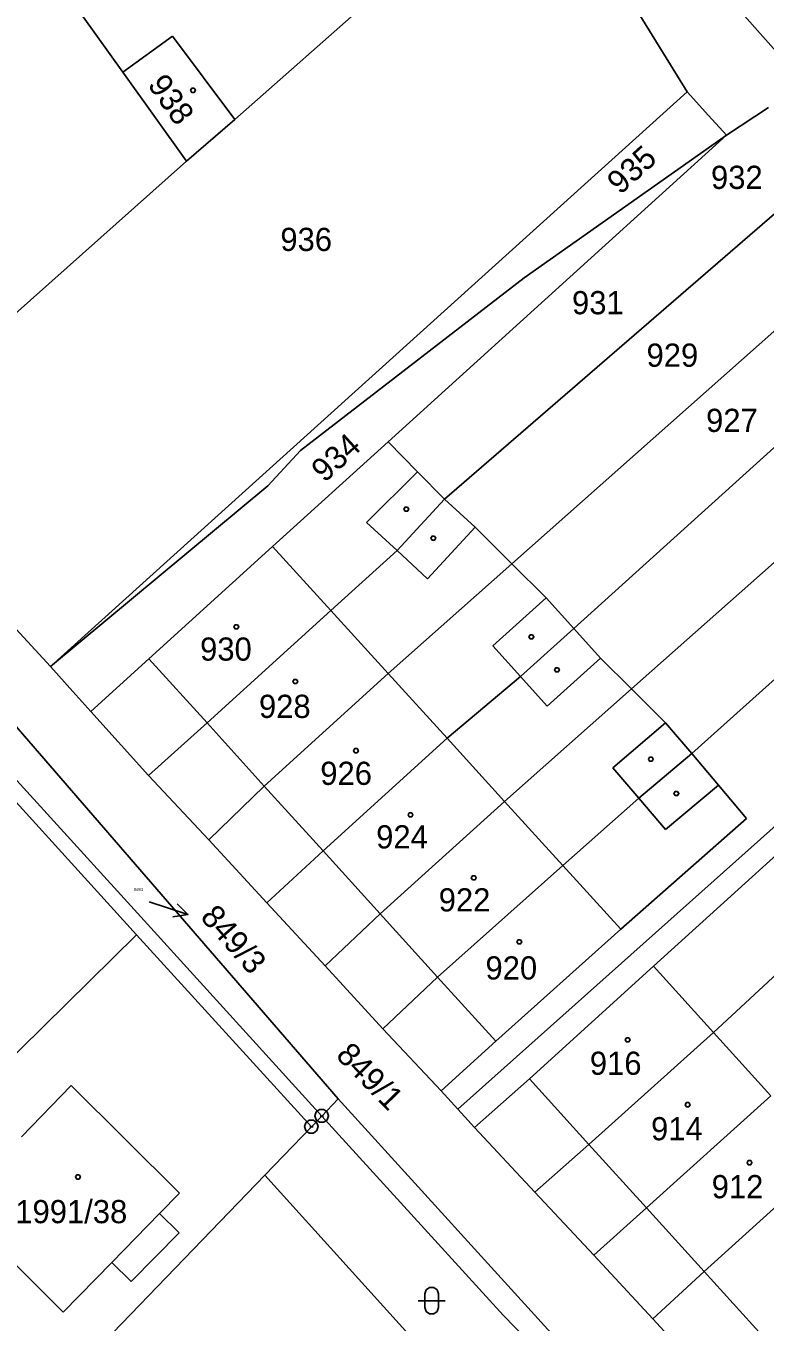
# Model space of a CAD drawing. Extents: x -609861 to -605046, y -1120287 to -1116307.
# Drawn here: x -607746.9 to -607692.7, y -1118821.7 to -1118726.7 of the extents above; entities that cross this region are included whole.
import ezdxf

# ---------------------------------------------------------------- set-up
doc = ezdxf.new("R2010")
doc.units = 0
for name, color, linetype in [('Vrstva 1', 7, 'Continuous'), ('Vrstva 2', 7, 'Continuous'), ('Vrstva 3', 7, 'Continuous'), ('Vrstva 4', 7, 'Continuous'), ('Vrstva 5', 7, 'Continuous'), ('Vrstva 7', 7, 'Continuous'), ('Vrstva 8', 7, 'Continuous')]:
    doc.layers.add(name, color=color, linetype=linetype)

msp = doc.modelspace()

# ---------------------------------------------------------------- linework, layer by layer
at = {"layer": 'Vrstva 1'}
for p, q in [((-607698.41, -1118731.52), (-607711.32, -1118710.6)), ((-607731.6, -1118733.55), (-607712.16, -1118716.41)), ((-607739.81, -1118730.09), (-607748.98, -1118717.26)), ((-607689.06, -1118731.77), (-607694.59, -1118725.52)), ((-607739.81, -1118730.09), (-607736.16, -1118727.46)), ((-607736.16, -1118727.46), (-607731.6, -1118733.55)), ((-607735.13, -1118736.62), (-607739.81, -1118730.09)), ((-607745.12, -1118773.68), (-607698.41, -1118731.52)), ((-607696.83, -1118733.26), (-607698.41, -1118731.52)), ((-607695.52, -1118734.7), (-607692.43, -1118732.69)), ((-607735.13, -1118736.62), (-607731.6, -1118733.55)), ((-607695.52, -1118734.7), (-607696.83, -1118733.26)), ((-607720.35, -1118757.19), (-607695.52, -1118734.7)), ((-607710.36, -1118745.17), (-607695.52, -1118734.7)), ((-607757.36, -1118756.36), (-607735.13, -1118736.62)), ((-607716.21, -1118761.39), (-607690.54, -1118739.22)), ((-607711.26, -1118766.13), (-607686.21, -1118743.92)), ((-607726.78, -1118757.82), (-607710.36, -1118745.17)), ((-607706.72, -1118770.88), (-607681.96, -1118748.53)), ((-607702.49, -1118775.31), (-607677.6, -1118753.26)), ((-607762.05, -1118755.26), (-607745.12, -1118773.68)), ((-607698.06, -1118780.04), (-607671.73, -1118756.42)), ((-607729.17, -1118760.41), (-607726.78, -1118757.82)), ((-607728.82, -1118764.86), (-607720.35, -1118757.19)), ((-607720.35, -1118757.19), (-607718.18, -1118759.39)), ((-607718.18, -1118759.39), (-607716.21, -1118761.39)), ((-607745.12, -1118773.68), (-607729.17, -1118760.41)), ((-607719.69, -1118765.17), (-607716.21, -1118761.39)), ((-607716.21, -1118761.39), (-607713.97, -1118763.45)), ((-607715.24, -1118806.12), (-607664.55, -1118760.94)), ((-607713.97, -1118763.45), (-607711.26, -1118766.13)), ((-607737.9, -1118773.11), (-607728.82, -1118764.86)), ((-607724.55, -1118769.55), (-607719.69, -1118765.17)), ((-607720.34, -1118774.18), (-607711.26, -1118766.13)), ((-607711.26, -1118766.13), (-607708.74, -1118768.63)), ((-607700.88, -1118795.63), (-607667.83, -1118765.73)), ((-607724, -1118805.38), (-607757.42, -1118766.78)), ((-607708.74, -1118768.63), (-607706.72, -1118770.88)), ((-607733.63, -1118777.81), (-607724.55, -1118769.55)), ((-607710.64, -1118774.4), (-607706.72, -1118770.88)), ((-607706.72, -1118770.88), (-607704.76, -1118773.06)), ((-607742.15, -1118776.97), (-607737.9, -1118773.11)), ((-607704.76, -1118773.06), (-607702.49, -1118775.31)), ((-607745.12, -1118773.68), (-607743.47, -1118775.5)), ((-607729.43, -1118782.44), (-607720.34, -1118774.18)), ((-607716.02, -1118778.92), (-607710.64, -1118774.4)), ((-607743.47, -1118775.5), (-607742.15, -1118776.97)), ((-607711.8, -1118783.56), (-607702.49, -1118775.31)), ((-607702.49, -1118775.31), (-607699.98, -1118777.8)), ((-607742.15, -1118776.97), (-607737.93, -1118781.66)), ((-607737.93, -1118781.66), (-607733.63, -1118777.81)), ((-607699.98, -1118777.8), (-607698.06, -1118780.04)), ((-607751.6, -1118779.28), (-607738.8, -1118793.34)), ((-607738.01, -1118792.56), (-607750, -1118779.39)), ((-607725.12, -1118787.18), (-607716.02, -1118778.92)), ((-607701.96, -1118783.32), (-607698.06, -1118780.04)), ((-607698.06, -1118780.04), (-607696.1, -1118782.37)), ((-607737.93, -1118781.66), (-607733.49, -1118786.37)), ((-607733.49, -1118786.37), (-607729.43, -1118782.44)), ((-607696.1, -1118782.37), (-607694.04, -1118784.81)), ((-607720.93, -1118791.8), (-607711.8, -1118783.56)), ((-607707.53, -1118788.25), (-607701.96, -1118783.32)), ((-607703.26, -1118792.94), (-607694.04, -1118784.81)), ((-607733.49, -1118786.37), (-607729.25, -1118790.99)), ((-607729.25, -1118790.99), (-607725.12, -1118787.18)), ((-607716.71, -1118796.45), (-607707.53, -1118788.25)), ((-607729.25, -1118790.99), (-607724.97, -1118795.62)), ((-607724.97, -1118795.62), (-607720.93, -1118791.8)), ((-607725.21, -1118806.63), (-607738.01, -1118792.56)), ((-607712.44, -1118801.15), (-607703.26, -1118792.94)), ((-607779.91, -1118833.72), (-607738.8, -1118793.34)), ((-607738.8, -1118793.34), (-607725.97, -1118807.42)), ((-607724.97, -1118795.62), (-607720.73, -1118800.23)), ((-607709.98, -1118803.9), (-607700.88, -1118795.63)), ((-607700.88, -1118795.63), (-607696.46, -1118800.51)), ((-607696.46, -1118800.51), (-607690.8, -1118795.26)), ((-607720.73, -1118800.23), (-607716.71, -1118796.45)), ((-607720.73, -1118800.23), (-607716.46, -1118804.78)), ((-607705.61, -1118808.72), (-607696.46, -1118800.51)), ((-607696.46, -1118800.51), (-607692.25, -1118805.15)), ((-607716.46, -1118804.78), (-607712.44, -1118801.15)), ((-607747.26, -1118808.15), (-607743.6, -1118804.4)), ((-607743.6, -1118804.4), (-607735.65, -1118812.29)), ((-607714.01, -1118807.46), (-607709.98, -1118803.9)), ((-607725.21, -1118806.63), (-607724, -1118805.38)), ((-607724, -1118805.38), (-607681.39, -1118852.19)), ((-607716.46, -1118804.78), (-607715.24, -1118806.12)), ((-607701.39, -1118813.36), (-607692.25, -1118805.15)), ((-607715.24, -1118806.12), (-607714.01, -1118807.46)), ((-607725.21, -1118806.63), (-607725.97, -1118807.42)), ((-607711.91, -1118821.24), (-607725.21, -1118806.63)), ((-607725.97, -1118807.42), (-607729.4, -1118810.96)), ((-607714.01, -1118807.46), (-607709.57, -1118812.22)), ((-607709.57, -1118812.22), (-607705.61, -1118808.72)), ((-607697.15, -1118818.04), (-607688.05, -1118809.8)), ((-607729.4, -1118810.96), (-607766.31, -1118849.2)), ((-607716.29, -1118825.43), (-607729.4, -1118810.96)), ((-607735.65, -1118812.29), (-607737.12, -1118813.79)), ((-607709.57, -1118812.22), (-607705.24, -1118816.84)), ((-607737.12, -1118813.79), (-607735.69, -1118815.19)), ((-607705.24, -1118816.84), (-607701.39, -1118813.36)), ((-607735.69, -1118815.19), (-607739.19, -1118818.76)), ((-607705.24, -1118816.84), (-607700.92, -1118821.51)), ((-607744.2, -1118821.01), (-607747.77, -1118817.44)), ((-607740.62, -1118817.36), (-607744.2, -1118821.01)), ((-607739.19, -1118818.76), (-607740.62, -1118817.36)), ((-607700.92, -1118821.51), (-607697.15, -1118818.04)), ((-607704.12, -1118829.14), (-607711.91, -1118821.24)), ((-607700.92, -1118821.51), (-607696.62, -1118826.13))]:
    msp.add_line(p, q, dxfattribs=at)
at = {"layer": 'Vrstva 3'}
msp.add_lwpolyline([(-607717.65, -1118819.67), (-607717.55, -1118819.38), (-607717.3, -1118819.2), (-607716.99, -1118819.2), (-607716.74, -1118819.38), (-607716.64, -1118819.67), (-607716.64, -1118820.67), (-607716.74, -1118820.96), (-607716.99, -1118821.14), (-607717.3, -1118821.14), (-607717.55, -1118820.96), (-607717.65, -1118820.67)], close=True, dxfattribs=at)
msp.add_lwpolyline([(-607718.15, -1118820.17), (-607716.88, -1118820.17), (-607716.15, -1118820.17)], dxfattribs=at)
at = {"layer": 'Vrstva 4'}
for p, q in [((-607718.18, -1118759.39), (-607721.92, -1118763.12)), ((-607721.92, -1118763.12), (-607719.69, -1118765.17)), ((-607717.45, -1118767.23), (-607713.97, -1118763.45)), ((-607728.82, -1118764.86), (-607724.55, -1118769.55)), ((-607719.69, -1118765.17), (-607717.45, -1118767.23)), ((-607708.74, -1118768.63), (-607712.66, -1118772.15)), ((-607724.55, -1118769.55), (-607720.34, -1118774.18)), ((-607712.66, -1118772.15), (-607710.64, -1118774.4)), ((-607737.9, -1118773.11), (-607733.63, -1118777.81)), ((-607708.68, -1118776.58), (-607704.76, -1118773.06)), ((-607720.34, -1118774.18), (-607716.02, -1118778.92)), ((-607710.64, -1118774.4), (-607708.68, -1118776.58)), ((-607733.63, -1118777.81), (-607729.43, -1118782.44)), ((-607699.98, -1118777.8), (-607703.86, -1118781.09)), ((-607716.02, -1118778.92), (-607711.8, -1118783.56)), ((-607703.86, -1118781.09), (-607701.96, -1118783.32)), ((-607729.43, -1118782.44), (-607725.12, -1118787.18)), ((-607696.1, -1118782.37), (-607699.98, -1118785.62)), ((-607711.8, -1118783.56), (-607707.53, -1118788.25)), ((-607699.98, -1118785.62), (-607701.96, -1118783.32)), ((-607725.12, -1118787.18), (-607720.93, -1118791.8)), ((-607707.53, -1118788.25), (-607703.26, -1118792.94)), ((-607720.93, -1118791.8), (-607716.71, -1118796.45)), ((-607716.71, -1118796.45), (-607712.44, -1118801.15)), ((-607709.98, -1118803.9), (-607705.61, -1118808.72)), ((-607705.61, -1118808.72), (-607701.39, -1118813.36)), ((-607737.12, -1118813.79), (-607740.62, -1118817.36)), ((-607701.39, -1118813.36), (-607697.15, -1118818.04)), ((-607697.15, -1118818.04), (-607692.89, -1118822.73))]:
    msp.add_line(p, q, dxfattribs=at)
at = {"layer": 'Vrstva 5'}
for points in [[(-607734.57, -1118731.27), (-607734.48, -1118731.42), (-607734.57, -1118731.57), (-607734.75, -1118731.57), (-607734.84, -1118731.42), (-607734.75, -1118731.27)], [(-607718.92, -1118761.98), (-607718.83, -1118762.13), (-607718.92, -1118762.28), (-607719.1, -1118762.28), (-607719.19, -1118762.13), (-607719.1, -1118761.98)], [(-607716.94, -1118764.1), (-607716.85, -1118764.25), (-607716.94, -1118764.4), (-607717.12, -1118764.4), (-607717.21, -1118764.25), (-607717.12, -1118764.1)], [(-607731.39, -1118770.61), (-607731.3, -1118770.76), (-607731.39, -1118770.91), (-607731.57, -1118770.91), (-607731.66, -1118770.76), (-607731.57, -1118770.61)], [(-607709.74, -1118771.34), (-607709.65, -1118771.49), (-607709.74, -1118771.64), (-607709.92, -1118771.64), (-607710.01, -1118771.49), (-607709.92, -1118771.34)], [(-607707.86, -1118773.76), (-607707.77, -1118773.91), (-607707.86, -1118774.06), (-607708.04, -1118774.06), (-607708.13, -1118773.91), (-607708.04, -1118773.76)], [(-607727.07, -1118774.61), (-607726.98, -1118774.76), (-607727.07, -1118774.91), (-607727.25, -1118774.91), (-607727.34, -1118774.76), (-607727.25, -1118774.61)], [(-607722.62, -1118779.69), (-607722.53, -1118779.84), (-607722.62, -1118779.99), (-607722.8, -1118779.99), (-607722.89, -1118779.84), (-607722.8, -1118779.69)], [(-607700.98, -1118780.32), (-607700.89, -1118780.47), (-607700.98, -1118780.62), (-607701.16, -1118780.62), (-607701.25, -1118780.47), (-607701.16, -1118780.32)], [(-607699.1, -1118782.83), (-607699.01, -1118782.98), (-607699.1, -1118783.13), (-607699.28, -1118783.13), (-607699.37, -1118782.98), (-607699.28, -1118782.83)], [(-607718.61, -1118784.39), (-607718.52, -1118784.54), (-607718.61, -1118784.69), (-607718.79, -1118784.69), (-607718.88, -1118784.54), (-607718.79, -1118784.39)], [(-607713.97, -1118789.01), (-607713.88, -1118789.16), (-607713.97, -1118789.31), (-607714.15, -1118789.31), (-607714.24, -1118789.16), (-607714.15, -1118789.01)], [(-607710.63, -1118793.71), (-607710.54, -1118793.86), (-607710.63, -1118794.01), (-607710.81, -1118794.01), (-607710.9, -1118793.86), (-607710.81, -1118793.71)], [(-607702.68, -1118800.9), (-607702.59, -1118801.05), (-607702.68, -1118801.2), (-607702.86, -1118801.2), (-607702.95, -1118801.05), (-607702.86, -1118800.9)], [(-607698.28, -1118805.65), (-607698.19, -1118805.8), (-607698.28, -1118805.95), (-607698.46, -1118805.95), (-607698.55, -1118805.8), (-607698.46, -1118805.65)], [(-607693.74, -1118809.9), (-607693.65, -1118810.05), (-607693.74, -1118810.2), (-607693.92, -1118810.2), (-607694.01, -1118810.05), (-607693.92, -1118809.9)], [(-607743.02, -1118810.95), (-607742.93, -1118811.1), (-607743.02, -1118811.25), (-607743.2, -1118811.25), (-607743.29, -1118811.1), (-607743.2, -1118810.95)]]:
    msp.add_lwpolyline(points, close=True, dxfattribs=at)
at = {"layer": 'Vrstva 7'}
msp.add_line((-607735.032, -1118791.862), (-607737.88, -1118790.92), dxfattribs=at)
msp.add_lwpolyline([(-607735.824, -1118791.073), (-607735.032, -1118791.862), (-607736.138, -1118792.023)], dxfattribs=at)
at = {"layer": 'Vrstva 8'}
for p, q in [((-607725.33, -1118806.63), (-607725.09, -1118806.63)), ((-607726.09, -1118807.42), (-607725.85, -1118807.42))]:
    msp.add_line(p, q, dxfattribs=at)
for points in [[(-607725.06, -1118806.15), (-607724.81, -1118806.33), (-607724.71, -1118806.62), (-607724.81, -1118806.91), (-607725.06, -1118807.09), (-607725.37, -1118807.09), (-607725.62, -1118806.91), (-607725.72, -1118806.62), (-607725.62, -1118806.33), (-607725.37, -1118806.15)], [(-607725.82, -1118806.94), (-607725.57, -1118807.12), (-607725.47, -1118807.41), (-607725.57, -1118807.7), (-607725.82, -1118807.88), (-607726.13, -1118807.88), (-607726.38, -1118807.7), (-607726.48, -1118807.41), (-607726.38, -1118807.12), (-607726.13, -1118806.94)]]:
    msp.add_lwpolyline(points, close=True, dxfattribs=at)

# ---------------------------------------------------------------- texts
at = {"layer": 'Vrstva 2'}
for s, rotation, p in [('938', 305.10003, (-607738.043, -1118731.014)), ('935', 42.28429, (-607703.314, -1118739.13)), ('934', 42.28429, (-607725.014, -1118760.24)), ('849/1', 314.09546, (-607724.255, -1118802.26))]:
    msp.add_text(s, height=1.7, rotation=rotation, dxfattribs=at).set_placement(p)
for s, height, p in [('936', 1.7, (-607728.253, -1118743.2)), ('931', 1.7, (-607706.853, -1118747.84)), ('929', 1.7, (-607701.383, -1118751.69)), ('927', 1.7, (-607697.013, -1118756.47)), ('930', 1.7, (-607734.143, -1118773.24)), ('928', 1.7, (-607729.823, -1118777.44)), ('926', 1.7, (-607725.323, -1118782.35)), ('924', 1.7, (-607721.223, -1118787.01)), ('849/3', 0.2, (-607739.012, -1118790.12)), ('922', 1.7, (-607716.633, -1118791.63)), ('920', 1.7, (-607713.203, -1118796.62)), ('916', 1.7, (-607705.543, -1118803.61)), ('914', 1.7, (-607701.053, -1118808.41)), ('912', 1.7, (-607696.603, -1118812.66)), ('1991/38', 1.7, (-607747.703, -1118814.49))]:
    msp.add_text(s, height=height, dxfattribs=at).set_placement(p)
at = {"layer": 'Vrstva 7'}
msp.add_text('932', height=1.7, dxfattribs=at).set_placement((-607696.653, -1118738.65))
msp.add_text('849/3', height=1.7, rotation=311.40256, dxfattribs=at).set_placement((-607734.191, -1118792.09))

doc.saveas('drawing.dxf')
